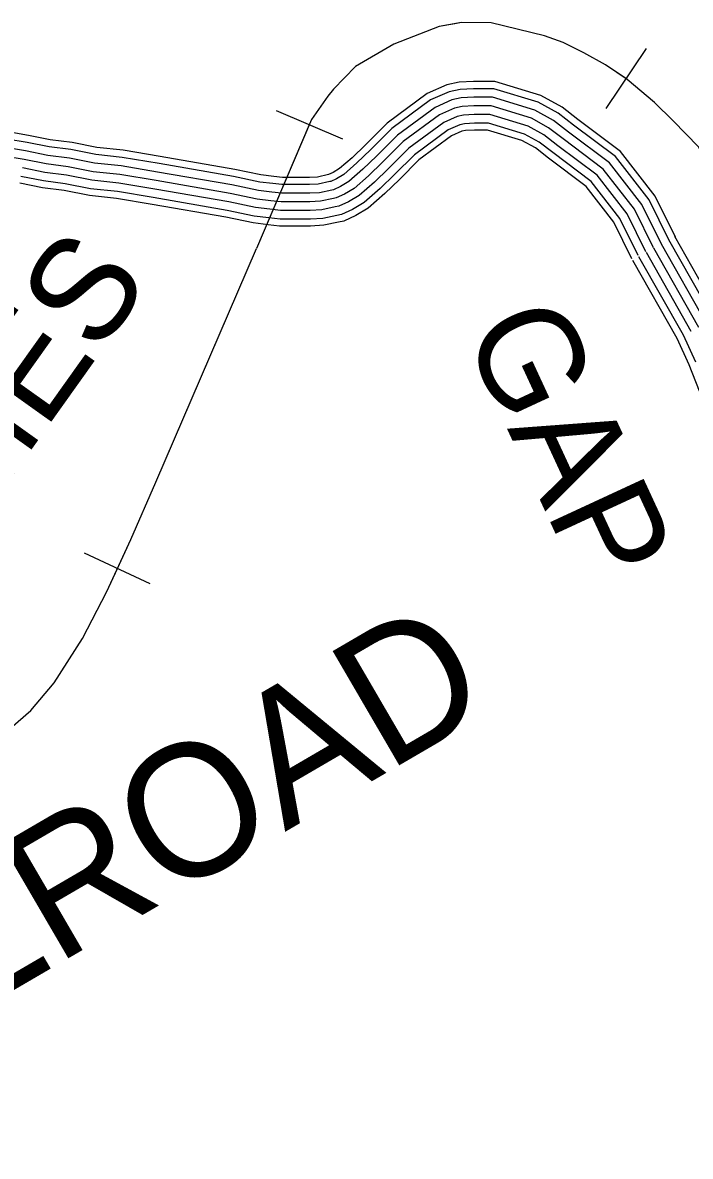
# Model space of a CAD drawing. Extents: x 1788175 to 1969470, y 584502 to 738744.
# Drawn here: x 1944406 to 1946805, y 648947 to 653019 of the extents above; entities that cross this region are included whole.
import ezdxf

# ---------------------------------------------------------------- set-up
doc = ezdxf.new("R2010")
doc.units = 0
for name, color, linetype in [('DESIGN - CONTOURS - Intermediate with optional Text', 7, 'Continuous'), ('DESIGN - ROW - Right-of-Way and Easement Labels', 7, 'Continuous'), ('DESIGN - VEGETATION - Features with Text', 7, 'Continuous'), ('SURVEY - CONTOURS - Index with Text', 7, 'Continuous')]:
    doc.layers.add(name, color=color, linetype=linetype)

msp = doc.modelspace()

# ---------------------------------------------------------------- linework, layer by layer
at = {"layer": 'DESIGN - CONTOURS - Intermediate with optional Text'}
for p, q in [((1946646.3, 652926.9), (1946502, 652710.6)), ((1945316.6, 652703.8), (1945555.7, 652601.8)), ((1944864.6, 651003.8), (1944628.8, 651113.4))]:
    msp.add_line(p, q, dxfattribs=at)
for points in [[(1946970.4, 652303.8), (1946834.2, 652573.6), (1946743.8, 652666.9), (1946676.1, 652732.4), (1946578.6, 652815.8), (1946500.3, 652868), (1946422.6, 652911.7), (1946348, 652947.8), (1946281.9, 652971.9), (1946089.4, 653019.4), (1945983.4, 653019.5), (1945903.4, 653006.2), (1945739.9, 652942.8), (1945601.9, 652861.5), (1945523.1, 652780.2), (1945503.4, 652755.5), (1945444.2, 652671.7), (1945246.6, 652208.4)], [(1945959.2, 653015.4), (1945903.4, 653006.2), (1945739.9, 652942.8), (1945601.9, 652861.5), (1945523.1, 652780.2), (1945503.4, 652755.5), (1945444.2, 652671.7), (1945436.1, 652652.8)], [(1946574.1, 652818.7), (1946500.3, 652868), (1946422.6, 652911.7), (1946348, 652947.8), (1946281.9, 652971.9), (1946089.4, 653019.4), (1945983.4, 653019.5), (1945959.2, 653015.4)], [(1946970.4, 652303.8), (1946834.2, 652573.6), (1946743.8, 652666.9), (1946676.1, 652732.4), (1946578.6, 652815.8), (1946574.1, 652818.7)], [(1945436.1, 652652.8), (1945246.6, 652208.4)], [(1942058.9, 649285.3), (1942368.3, 649407.1), (1942608.9, 649521.9), (1942883.7, 649652.4), (1943218.8, 649824.7), (1943608, 650022.7), (1943935.1, 650205.1), (1944180, 650347.8), (1944284.5, 650421.3), (1944352.8, 650477), (1944435.3, 650548.6), (1944520, 650648.3), (1944621.1, 650807.9), (1944708.2, 650975.7), (1944795.5, 651163.5), (1944884.9, 651369.3), (1945246.6, 652208.4)], [(1945011.5, 651663.1), (1945246.6, 652208.4)], [(1944746.7, 651058.6), (1944795.5, 651163.5), (1944884.9, 651369.3), (1945011.5, 651663.1)], [(1944390.1, 650509.4), (1944435.3, 650548.6), (1944520, 650648.3), (1944621.1, 650807.9), (1944708.2, 650975.7), (1944746.7, 651058.6)]]:
    msp.add_lwpolyline(points, dxfattribs=at)
at = {"layer": 'SURVEY - CONTOURS - Index with Text'}
for points in [[(1946752.1, 652248.9), (1946679.4, 652396.3), (1946554.6, 652556.9), (1946401.5, 652671.8), (1946344.5, 652715.7), (1946268.5, 652757.4), (1946103.2, 652808), (1946025.9, 652808), (1945974.5, 652805.6), (1945930.5, 652796.2), (1945859.3, 652764.5), (1945716.1, 652658.8), (1945637.9, 652580.7), (1945589.7, 652534.5), (1945545.3, 652495.2), (1945522.1, 652481.6), (1945505.4, 652473.8), (1945505, 652473.7), (1945465.1, 652465), (1945436.4, 652463.5), (1945386.7, 652463.5), (1945339.4, 652463.5), (1945308.6, 652467), (1945262.6, 652472.5), (1945168.7, 652492.1), (1944900.7, 652538.5), (1944767.6, 652561.1), (1944672.7, 652571), (1944583.6, 652588.8), (1944505.5, 652598.9), (1944427, 652614.6), (1944353.6, 652626.8)], [(1946729, 652237.6), (1946657.5, 652382.6), (1946536.4, 652538.4), (1946385.9, 652651.4), (1946330.4, 652694.1), (1946258.5, 652733.6), (1946099.3, 652782.3), (1946026.5, 652782.3), (1945977.8, 652780), (1945938.5, 652771.6), (1945872.3, 652742.2), (1945732.9, 652639.3), (1945655.9, 652562.3), (1945607.1, 652515.5), (1945560.4, 652474.3), (1945534.1, 652458.8), (1945513.4, 652449.1), (1945510.2, 652448.5), (1945468.5, 652439.4), (1945437.1, 652437.8), (1945386.7, 652437.8), (1945338, 652437.8), (1945305.6, 652441.4), (1945258.5, 652447.1), (1945163.9, 652466.8), (1944896.3, 652513.2), (1944764.1, 652535.6), (1944668.8, 652545.5), (1944579.4, 652563.5), (1944501.3, 652573.5), (1944422.3, 652589.3), (1944349.4, 652601.5)], [(1946673.4, 652210.1), (1946604.7, 652349.5), (1946492.6, 652493.8), (1946348.4, 652602), (1946296.3, 652642.1), (1946234.2, 652676.2), (1946090, 652720.3), (1946027.9, 652720.3), (1945985.9, 652718.3), (1945957.8, 652712.3), (1945903.7, 652688.3), (1945773.4, 652592.1), (1945699.2, 652518), (1945649.1, 652469.9), (1945597, 652423.9), (1945563, 652403.8), (1945532.9, 652389.8), (1945522.9, 652387.8), (1945476.8, 652377.8), (1945438.7, 652375.8), (1945386.6, 652375.8), (1945334.6, 652375.8), (1945298.5, 652379.8), (1945248.4, 652385.9), (1945152.3, 652405.9), (1944885.9, 652452.1), (1944755.7, 652474.1), (1944659.5, 652484.2), (1944569.4, 652502.2), (1944491.2, 652512.3), (1944411.1, 652528.3), (1944339, 652540.4)], [(1946673.4, 652210.1), (1946604.7, 652349.5), (1946492.6, 652493.8), (1946348.4, 652602), (1946296.3, 652642.1), (1946234.2, 652676.2), (1946090, 652720.3), (1946027.9, 652720.3), (1945985.9, 652718.3), (1945957.8, 652712.3), (1945903.7, 652688.3), (1945773.4, 652592.1), (1945699.2, 652518), (1945649.1, 652469.9), (1945597, 652423.9), (1945563, 652403.8), (1945532.9, 652389.8), (1945522.9, 652387.8), (1945476.8, 652377.8), (1945438.7, 652375.8), (1945386.6, 652375.8), (1945334.6, 652375.8), (1945298.5, 652379.8), (1945248.4, 652385.9), (1945152.3, 652405.9), (1944885.9, 652452.1), (1944755.7, 652474.1), (1944659.5, 652484.2), (1944569.4, 652502.2), (1944491.2, 652512.3), (1944411.1, 652528.3), (1944339, 652540.4)], [(1946701.2, 652223.8), (1946631.1, 652366), (1946514.5, 652516.1), (1946367.1, 652626.7), (1946313.3, 652668.1), (1946246.4, 652704.9), (1946094.7, 652751.3), (1946027.2, 652751.3), (1945981.8, 652749.2), (1945948.2, 652741.9), (1945888, 652715.2), (1945753.1, 652615.7), (1945677.6, 652540.2), (1945628.1, 652492.7), (1945578.7, 652449.1), (1945548.5, 652431.3), (1945523.2, 652419.5), (1945516.6, 652418.2), (1945472.7, 652408.6), (1945437.9, 652406.8), (1945386.6, 652406.8), (1945336.3, 652406.8), (1945302.1, 652410.6), (1945253.4, 652416.5), (1945158.1, 652436.4), (1944891.1, 652482.6), (1944759.9, 652504.9), (1944664.2, 652514.9), (1944574.4, 652532.8), (1944496.3, 652542.9), (1944416.7, 652558.8), (1944344.2, 652570.9)], [(1946645.6, 652196.4), (1946578.2, 652332.9), (1946470.6, 652471.5), (1946329.6, 652577.3), (1946279.3, 652616.1), (1946222.1, 652647.5), (1946085.4, 652689.3), (1946028.7, 652689.3), (1945989.9, 652687.5), (1945967.4, 652682.7), (1945919.4, 652661.3), (1945793.7, 652568.6), (1945720.9, 652495.9), (1945670.1, 652447.1), (1945615.3, 652398.6), (1945577.4, 652376.3), (1945542.6, 652360.1), (1945529.2, 652357.5), (1945480.9, 652347), (1945439.5, 652344.8), (1945386.6, 652344.8), (1945332.8, 652344.8), (1945294.9, 652349), (1945243.4, 652355.2), (1945146.5, 652375.5), (1944880.6, 652421.5), (1944751.4, 652443.4), (1944654.8, 652453.5), (1944564.3, 652471.6), (1944486.2, 652481.7), (1944405.5, 652497.8)], [(1946595.7, 652171.7), (1946530.8, 652303.2), (1946431.2, 652431.4), (1946295.9, 652533), (1946248.7, 652569.3), (1946200.3, 652595.9), (1946077.1, 652633.6), (1946030, 652633.6), (1945997.1, 652632), (1945984.8, 652629.4), (1945947.6, 652612.9), (1945830.1, 652526.2), (1945759.9, 652456), (1945707.9, 652406.1), (1945648.2, 652353.3), (1945603.3, 652327), (1945560.1, 652306.8), (1945540.6, 652302.9), (1945488.3, 652291.6), (1945441, 652289.1), (1945386.6, 652289.1), (1945329.7, 652289.1), (1945288.5, 652293.7), (1945234.4, 652300.2), (1945136, 652320.7), (1944871.2, 652366.6), (1944743.9, 652388.2), (1944646.5, 652398.4), (1944555.3, 652416.6), (1944477.2, 652426.6), (1944395.5, 652443)], [(1946617.8, 652182.7), (1946551.8, 652316.4), (1946448.7, 652449.2), (1946310.9, 652552.7), (1946262.3, 652590), (1946210, 652618.7), (1946080.7, 652658.3), (1946029.4, 652658.3), (1945993.9, 652656.6), (1945977.1, 652653), (1945935.1, 652634.4), (1945814, 652545), (1945742.6, 652473.7), (1945691.1, 652424.3), (1945633.6, 652373.4), (1945591.8, 652348.9), (1945552.3, 652330.5), (1945535.5, 652327.1), (1945485.1, 652316.1), (1945440.3, 652313.8), (1945386.6, 652313.8), (1945331.1, 652313.8), (1945291.4, 652318.2), (1945238.4, 652324.6), (1945140.6, 652345), (1944875.4, 652391), (1944747.2, 652412.7), (1944650.2, 652422.8), (1944559.3, 652441), (1944481.2, 652451.1), (1944399.9, 652467.3)], [(1946700.4, 652225.4), (1946862, 651940.3)], [(1946727.4, 652240.7), (1946889.6, 651954.4)], [(1946748.9, 652252.9), (1946911.6, 651965.8)], [(1946646.5, 652194.8), (1946806.8, 651911.9)], [(1946673.4, 652210.1), (1946834.4, 651926.1)], [(1946673.4, 652210.1), (1946834.4, 651926.1)], [(1946597.1, 652166.9), (1946756.3, 651886), (1946800, 651791.6), (1946836.7, 651697.6)], [(1946619.5, 652179.5), (1946779.2, 651897.7), (1946823.6, 651801.7)]]:
    msp.add_lwpolyline(points, dxfattribs=at)

# ---------------------------------------------------------------- texts
at = {"layer": 'DESIGN - ROW - Right-of-Way and Easement Labels'}
for s, rotation, p in [('HOLMES', 54.5306, (1943656.2, 650388.9)), ('GAP', 294.8401, (1945984.4, 651911))]:
    msp.add_text(s, height=370, rotation=rotation, dxfattribs=at).set_placement(p)
at = {"layer": 'DESIGN - VEGETATION - Features with Text'}
msp.add_text('RAILROAD', height=475, rotation=30.2436, dxfattribs=at).set_placement((1943305.4, 648921.1))

doc.saveas('drawing.dxf')
